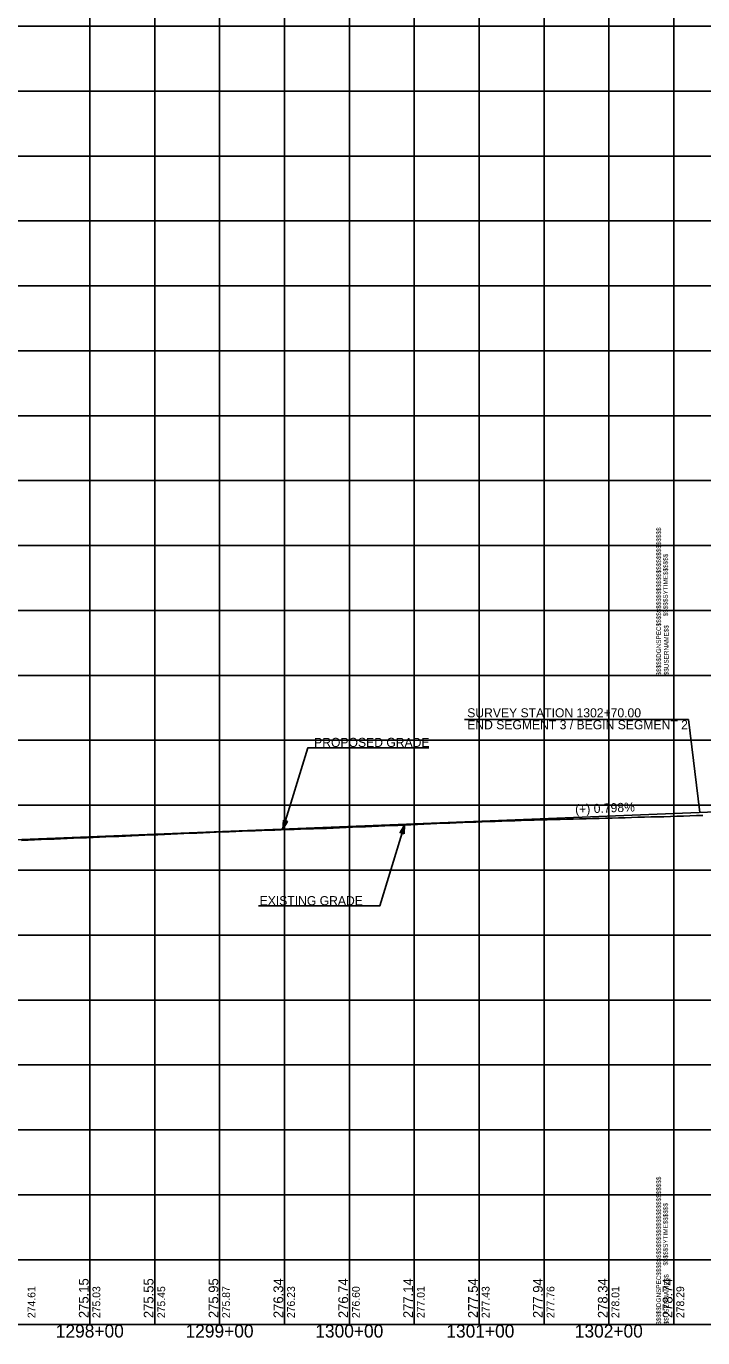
# Model space of a CAD drawing. Extents: x -90830 to 2015517, y -20856 to 836331.
# Drawn here: x 18674 to 19196, y -19397 to -18387 of the extents above; entities that cross this region are included whole.
import ezdxf

# ---------------------------------------------------------------- set-up
doc = ezdxf.new("R2010")
doc.units = 0
for name, color, linetype in [('Level 1', 7, 'Continuous'), ('RD_DDB_GradeTX', 7, 'Continuous'), ('RD_DDB_Profile_Elev', 7, 'Continuous'), ('RD_DDB_Profile_EX', 7, 'Continuous'), ('RD_DDB_Profile_Lbl', 7, 'Continuous'), ('RD_DDB_Profile_PR', 7, 'Continuous'), ('RD_DDB_StaTX', 7, 'Continuous'), ('RD_DDB_StripGrade', 7, 'Continuous'), ('RD_GPK_Profile_Cell', 7, 'Continuous'), ('RD_PD_Final_TX', 7, 'Continuous')]:
    doc.layers.add(name, color=color, linetype=linetype)

msp = doc.modelspace()

# ---------------------------------------------------------------- linework, layer by layer
at = {"layer": 'Level 1'}
for p, q in [((18723.5, -17886.5), (18723.5, -18386.5)), ((18773.5, -17886.5), (18773.5, -18386.5)), ((18823.5, -17886.5), (18823.5, -18386.5)), ((18873.5, -17886.5), (18873.5, -18386.5)), ((18923.5, -17886.5), (18923.5, -18386.5)), ((18973.5, -17886.5), (18973.5, -18386.5)), ((19023.5, -17886.5), (19023.5, -18386.5)), ((19073.5, -17886.5), (19073.5, -18386.5)), ((19123.5, -17886.5), (19123.5, -18386.5)), ((19173.5, -17886.5), (19173.5, -18386.5)), ((19173.5, -17886.5), (19173.5, -18386.5)), ((19173.5, -17886.5), (19173.5, -18386.5)), ((17573.5, -18386.5), (19173.5, -18386.5)), ((17573.5, -18386.5), (19173.5, -18386.5)), ((18723.5, -18386.5), (18723.5, -18886.5)), ((18773.5, -18386.5), (18773.5, -18886.5)), ((18823.5, -18386.5), (18823.5, -18886.5)), ((18873.5, -18386.5), (18873.5, -18886.5)), ((18923.5, -18386.5), (18923.5, -18886.5)), ((18973.5, -18386.5), (18973.5, -18886.5)), ((19023.5, -18386.5), (19023.5, -18886.5)), ((19073.5, -18386.5), (19073.5, -18886.5)), ((19123.5, -18386.5), (19123.5, -18886.5)), ((19173.5, -18386.5), (19173.5, -18886.5)), ((19173.5, -18386.5), (19173.5, -18886.5)), ((19173.5, -18386.5), (20773.5, -18386.5)), ((19173.5, -18386.5), (19173.5, -18886.5)), ((19173.5, -18386.5), (20773.5, -18386.5)), ((17573.5, -18436.5), (19173.5, -18436.5)), ((19173.5, -18436.5), (20773.5, -18436.5)), ((17573.5, -18486.5), (19173.5, -18486.5)), ((19173.5, -18486.5), (20773.5, -18486.5)), ((17573.5, -18536.5), (19173.5, -18536.5)), ((19173.5, -18536.5), (20773.5, -18536.5)), ((17573.5, -18586.5), (19173.5, -18586.5)), ((19173.5, -18586.5), (20773.5, -18586.5)), ((17573.5, -18636.5), (19173.5, -18636.5)), ((19173.5, -18636.5), (20773.5, -18636.5)), ((17573.5, -18686.5), (19173.5, -18686.5)), ((19173.5, -18686.5), (20773.5, -18686.5)), ((17573.5, -18736.5), (19173.5, -18736.5)), ((19173.5, -18736.5), (20773.5, -18736.5)), ((17573.5, -18786.5), (19173.5, -18786.5)), ((19173.5, -18786.5), (20773.5, -18786.5)), ((17573.5, -18836.5), (19173.5, -18836.5)), ((19173.5, -18836.5), (20773.5, -18836.5)), ((17573.5, -18886.5), (19173.5, -18886.5)), ((17573.5, -18886.5), (19173.5, -18886.5)), ((18723.5, -18886.5), (18723.5, -19386.5)), ((18773.5, -18886.5), (18773.5, -19386.5)), ((18823.5, -18886.5), (18823.5, -19386.5)), ((18873.5, -18886.5), (18873.5, -19386.5)), ((18923.5, -18886.5), (18923.5, -19386.5)), ((18973.5, -18886.5), (18973.5, -19386.5)), ((19023.5, -18886.5), (19023.5, -19386.5)), ((19073.5, -18886.5), (19073.5, -19386.5)), ((19123.5, -18886.5), (19123.5, -19386.5)), ((19173.5, -18886.5), (20773.5, -18886.5)), ((19173.5, -18886.5), (19173.5, -19386.5)), ((19173.5, -18886.5), (19173.5, -19386.5)), ((19173.5, -18886.5), (20773.5, -18886.5)), ((19173.5, -18886.5), (19173.5, -19386.5)), ((17573.5, -18936.5), (19173.5, -18936.5)), ((19173.5, -18936.5), (20773.5, -18936.5)), ((17573.5, -18986.5), (19173.5, -18986.5)), ((19173.5, -18986.5), (20773.5, -18986.5)), ((17573.5, -19036.5), (19173.5, -19036.5)), ((19173.5, -19036.5), (20773.5, -19036.5)), ((17573.5, -19086.5), (19173.5, -19086.5)), ((19173.5, -19086.5), (20773.5, -19086.5)), ((17573.5, -19136.5), (19173.5, -19136.5)), ((19173.5, -19136.5), (20773.5, -19136.5)), ((17573.5, -19186.5), (19173.5, -19186.5)), ((19173.5, -19186.5), (20773.5, -19186.5)), ((17573.5, -19236.5), (19173.5, -19236.5)), ((19173.5, -19236.5), (20773.5, -19236.5)), ((17573.5, -19286.5), (19173.5, -19286.5)), ((19173.5, -19286.5), (20773.5, -19286.5)), ((17573.5, -19336.5), (19173.5, -19336.5)), ((19173.5, -19336.5), (20773.5, -19336.5)), ((17573.5, -19386.5), (19173.5, -19386.5)), ((19173.5, -19386.5), (20773.5, -19386.5))]:
    msp.add_line(p, q, dxfattribs=at)
at = {"layer": 'RD_DDB_Profile_EX'}
for points in [[(18670.9, -19013.6), (18675.9, -19013.4), (18680.9, -19013.2), (18685.9, -19013), (18690.9, -19012.7), (18695.9, -19012.5), (18700.9, -19012.3), (18705.9, -19012.1), (18710.9, -19011.9), (18715.9, -19011.7), (18720.9, -19011.5), (18725.9, -19011.3), (18730.9, -19011.1), (18735.9, -19010.9), (18740.9, -19010.7), (18745.9, -19010.5), (18750.9, -19010.3), (18755.9, -19010), (18760.9, -19009.8), (18765.9, -19009.6), (18770.9, -19009.4), (18775.9, -19009.2), (18780.9, -19009), (18785.9, -19008.7), (18790.9, -19008.5), (18795.9, -19008.3), (18800.9, -19008.1), (18805.9, -19007.9), (18810.9, -19007.7), (18815.9, -19007.5), (18820.9, -19007.3), (18825.9, -19007.1), (18830.9, -19006.9), (18835.9, -19006.7), (18840.9, -19006.5), (18845.9, -19006.3), (18850.9, -19006.1), (18855.9, -19005.9), (18860.9, -19005.8), (18865.9, -19005.6), (18870.9, -19005.4), (18875.9, -19005.2), (18880.9, -19005.1), (18885.9, -19004.9), (18890.9, -19004.7), (18895.9, -19004.6), (18900.9, -19004.4), (18905.9, -19004.3), (18910.9, -19004.1), (18915.9, -19003.8), (18920.9, -19003.6), (18925.9, -19003.4), (18930.9, -19003.1), (18935.9, -19003), (18940.9, -19002.8), (18945.9, -19002.6), (18950.9, -19002.4), (18955.9, -19002.2), (18960.9, -19002), (18965.9, -19001.8), (18970.9, -19001.6), (18975.9, -19001.3), (18980.9, -19001.1), (18985.9, -19000.9), (18990.9, -19000.6), (18995.9, -19000.4), (19000.9, -19000.2), (19005.9, -19000), (19010.9, -18999.8), (19015.9, -18999.6), (19020.9, -18999.5), (19025.9, -18999.3), (19030.9, -18999.1), (19035.9, -18998.9), (19040.9, -18998.7), (19045.9, -18998.6)], [(19045.9, -18998.6), (19050.9, -18998.4), (19055.9, -18998.2), (19060.9, -18998.1), (19065.9, -18997.9), (19070.9, -18997.8), (19075.9, -18997.7), (19080.9, -18997.5), (19085.9, -18997.4), (19090.9, -18997.3), (19095.9, -18997.2), (19100.9, -18997), (19105.9, -18996.9), (19110.9, -18996.7), (19115.9, -18996.6), (19120.9, -18996.5), (19125.9, -18996.4), (19130.9, -18996.3), (19135.9, -18996.1), (19140.9, -18996), (19145.9, -18995.8), (19150.9, -18995.7), (19155.9, -18995.5), (19160.9, -18995.4), (19165.9, -18995.3), (19170.9, -18995.1), (19175.9, -18995), (19180.9, -18994.8), (19185.9, -18994.6), (19190.9, -18994.4), (19195.9, -18994.3)]]:
    msp.add_lwpolyline(points, dxfattribs=at)
at = {"layer": 'RD_DDB_Profile_Lbl'}
for p in [(19012.3, -18920.4), (19193.5, -18992)]:
    msp.add_line(p, (19184.8, -18920.4), dxfattribs=at)
at = {"layer": 'RD_DDB_Profile_PR'}
msp.add_line((18628.5, -19014.6), (19233.5, -18990.4), dxfattribs=at)
at = {"layer": 'RD_GPK_Profile_Cell'}
msp.add_line((4823.5, -19386.5), (75223.5, -19386.5), dxfattribs=at)
at = {"layer": 'RD_PD_Final_TX'}
for p, q in [((18872.3, -19004.8), (18872.6, -18998.1)), ((18874.2, -18998.6), (18872.3, -19004.8)), ((18872.3, -19004.8), (18875.7, -18999.1)), ((18872.6, -18998.1), (18875.7, -18999.1)), ((18965.9, -19001.8), (18962.5, -19007.5)), ((18965.6, -19008.4), (18962.5, -19007.5)), ((18964.1, -19008), (18965.9, -19001.8)), ((18965.9, -19001.8), (18965.6, -19008.4))]:
    msp.add_line(p, q, dxfattribs=at)
for points in [[(18984.7, -18942.4), (18891.4, -18942.4), (18872.3, -19004.8)], [(18874.1, -18998.7), (18872.4, -19004.4), (18874.1, -18998.6), (18872.4, -19004.2), (18874, -18998.6), (18872.4, -19004), (18873.9, -18998.6), (18872.4, -19003.7), (18873.9, -18998.6), (18872.4, -19003.4), (18873.8, -18998.5), (18872.5, -19003), (18873.7, -18998.5), (18872.5, -19002.7), (18873.7, -18998.5), (18872.5, -19002.4), (18873.6, -18998.5), (18872.5, -19002.1), (18873.5, -18998.5), (18872.5, -19001.8), (18873.4, -18998.5), (18872.5, -19001.5), (18873.4, -18998.4), (18872.6, -19001), (18873.3, -18998.4), (18872.6, -19000.7), (18873.2, -18998.4), (18872.6, -19000.3), (18873.1, -18998.4), (18872.6, -18999.9), (18873.1, -18998.3), (18872.6, -18999.6), (18873, -18998.3), (18872.6, -18999.3), (18872.9, -18998.2), (18872.7, -18998.9), (18872.8, -18998.3), (18872.7, -18998.5), (18872.7, -18998.3)], [(18872.5, -19004.4), (18874.2, -18998.7), (18872.6, -19004.2), (18874.3, -18998.7), (18872.7, -19004), (18874.4, -18998.7), (18872.8, -19003.9), (18874.4, -18998.7), (18872.9, -19003.7), (18874.5, -18998.7), (18873, -19003.5), (18874.5, -18998.8), (18873.2, -19003.3), (18874.6, -18998.8), (18873.3, -19003), (18874.7, -18998.8), (18873.5, -19002.8), (18874.7, -18998.8), (18873.6, -19002.5), (18874.8, -18998.8), (18873.8, -19002.3), (18874.9, -18998.9), (18873.9, -19002), (18874.9, -18998.9), (18874.1, -19001.7), (18875, -18998.9), (18874.3, -19001.4), (18875, -18998.9), (18874.4, -19001.2), (18875.1, -18998.9), (18874.6, -19000.8), (18875.2, -18999), (18874.7, -19000.6), (18875.2, -18999), (18874.9, -19000.4), (18875.3, -18999.1), (18875.1, -19000), (18875.4, -18999), (18875.2, -18999.8), (18875.5, -18999.1), (18875.3, -18999.7), (18875.6, -18999.2), (18875.6, -18999.1), (18875.5, -18999.1)], [(18853.5, -19064.1), (18946.9, -19064.1), (18965.9, -19001.8)], [(18965.8, -19002.2), (18964, -19007.9), (18965.7, -19002.4), (18964, -19007.9), (18965.6, -19002.5), (18963.9, -19007.9), (18965.5, -19002.7), (18963.9, -19007.8), (18965.3, -19002.9), (18963.8, -19007.8), (18965.2, -19003.1), (18963.7, -19007.8), (18965.1, -19003.3), (18963.7, -19007.8), (18964.9, -19003.6), (18963.6, -19007.8), (18964.8, -19003.8), (18963.5, -19007.8), (18964.7, -19004.1), (18963.5, -19007.8), (18964.5, -19004.3), (18963.4, -19007.7), (18964.3, -19004.6), (18963.4, -19007.7), (18964.1, -19004.9), (18963.3, -19007.7), (18964, -19005.1), (18963.2, -19007.7), (18963.8, -19005.4), (18963.2, -19007.6), (18963.7, -19005.7), (18963.1, -19007.6), (18963.5, -19006), (18963, -19007.5), (18963.3, -19006.2), (18963, -19007.5), (18963.2, -19006.5), (18962.9, -19007.6), (18963.1, -19006.7), (18962.8, -19007.5), (18962.9, -19006.9), (18962.7, -19007.4), (18962.6, -19007.5), (18962.7, -19007.4)], [(18964.1, -19007.9), (18965.9, -19002.1), (18964.2, -19008), (18965.9, -19002.4), (18964.2, -19008), (18965.9, -19002.6), (18964.3, -19008), (18965.9, -19002.9), (18964.4, -19008), (18965.8, -19003.2), (18964.5, -19008), (18965.8, -19003.6), (18964.5, -19008), (18965.8, -19003.9), (18964.6, -19008.1), (18965.8, -19004.2), (18964.7, -19008.1), (18965.7, -19004.5), (18964.7, -19008.1), (18965.7, -19004.8), (18964.8, -19008.1), (18965.7, -19005.1), (18964.9, -19008.2), (18965.7, -19005.6), (18965, -19008.2), (18965.7, -19005.9), (18965, -19008.2), (18965.7, -19006.3), (18965.1, -19008.2), (18965.6, -19006.7), (18965.2, -19008.3), (18965.6, -19007), (18965.3, -19008.3), (18965.6, -19007.3), (18965.3, -19008.3), (18965.6, -19007.6), (18965.4, -19008.3), (18965.6, -19008), (18965.5, -19008.3)]]:
    msp.add_lwpolyline(points, dxfattribs=at)

# ---------------------------------------------------------------- texts
at = {"layer": 'Level 1'}
for s, p in [('$$$$$DGNSPEC$$$$$$$$$$$$$$$$$$$$$$$$$$$$', (19163.6, -18886.6)), ('$$$$$SYTIME$$$$$$', (19168.9, -18841)), ('$$USERNAME$$', (19169.5, -18886.4)), ('$$$$$DGNSPEC$$$$$$$$$$$$$$$$$$$$$$$$$$$$', (19163.6, -19386.6)), ('$$$$$SYTIME$$$$$$', (19168.9, -19341)), ('$$USERNAME$$', (19169.5, -19386.4))]:
    msp.add_text(s, height=3.544, rotation=90, dxfattribs=at).set_placement(p)
at = {"layer": 'RD_DDB_GradeTX'}
msp.add_text('(+) 0.798%', height=7, rotation=2.2862, dxfattribs=at).set_placement((19097.6, -18993.1))
at = {"layer": 'RD_DDB_Profile_Elev'}
for s, p in [('275.15', (18722.5, -19381.5)), ('275.55', (18772.5, -19381.5)), ('275.95', (18822.5, -19381.5)), ('276.34', (18872.5, -19381.5)), ('276.74', (18922.5, -19381.5)), ('277.14', (18972.5, -19381.5)), ('277.54', (19022.5, -19381.5)), ('277.94', (19072.5, -19381.5)), ('278.34', (19122.5, -19381.5)), ('278.74', (19172.5, -19381.5))]:
    msp.add_text(s, height=7.5, rotation=90, dxfattribs=at).set_placement(p)
at = {"layer": 'RD_DDB_Profile_Lbl'}
for s, p in [('SURVEY STATION 1302+70.00', (19014.3, -18918.8)), ('END SEGMENT 3 / BEGIN SEGMENT 2', (19014.3, -18928))]:
    msp.add_text(s, height=7, dxfattribs=at).set_placement(p)
at = {"layer": 'RD_DDB_StaTX'}
for s, p in [('1298+00', (18697.2, -19396.5)), ('1299+00', (18797.2, -19396.5)), ('1300+00', (18897.2, -19396.5)), ('1301+00', (18998.2, -19396.5)), ('1302+00', (19097.2, -19396.5))]:
    msp.add_text(s, height=10, dxfattribs=at).set_placement(p)
at = {"layer": 'RD_DDB_StripGrade'}
for s, p in [('274.61', (18681.5, -19381.5)), ('275.03', (18731.5, -19381.5)), ('275.45', (18781.5, -19381.5)), ('275.87', (18831.5, -19381.5)), ('276.23', (18881.5, -19381.5)), ('276.60', (18931.5, -19381.5)), ('277.01', (18981.5, -19381.5)), ('277.43', (19031.5, -19381.5)), ('277.76', (19081.5, -19381.5)), ('278.01', (19131.5, -19381.5)), ('278.29', (19181.5, -19381.5))]:
    msp.add_text(s, height=6, rotation=90, dxfattribs=at).set_placement(p)
at = {"layer": 'RD_PD_Final_TX'}
for s, p in [('PROPOSED GRADE', (18896.3, -18941.6)), ('EXISTING GRADE', (18854.3, -19063.5))]:
    msp.add_text(s, height=7, dxfattribs=at).set_placement(p)

doc.saveas('drawing.dxf')
